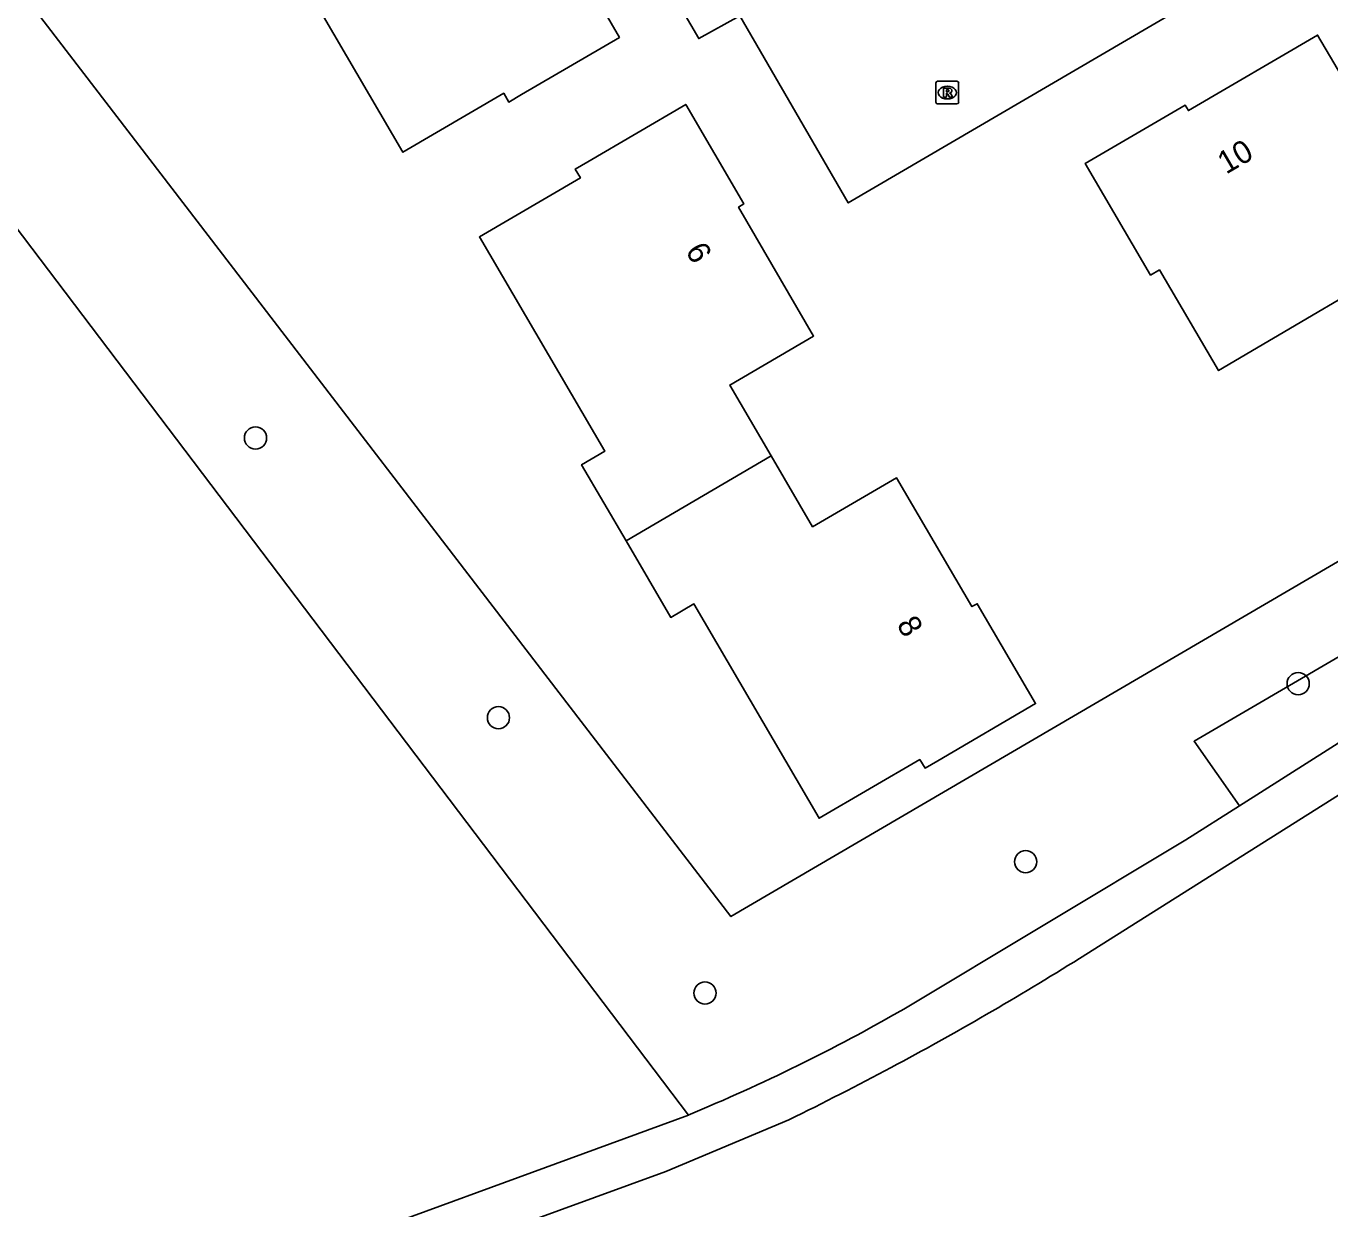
# Model space of a CAD drawing. Extents: x 159353 to 160616, y 385893 to 387321.
# Drawn here: x 160394.9 to 160452.3, y 386440.7 to 386492.8 of the extents above; entities that cross this region are included whole.
import ezdxf

# ---------------------------------------------------------------- set-up
doc = ezdxf.new("R2010")
doc.units = 0
for name, color, linetype in [('IMGEO_Boom', 7, 'Continuous'), ('IMGEO_Groenvoorziening', 7, 'Continuous'), ('IMGEO_Pand', 7, 'Continuous'), ('IMGEO_Pand_nummerreeks', 7, 'Continuous'), ('IMGEO_Rijbaan_lokaal_open', 7, 'Continuous'), ('IMGEO_Rioolput', 7, 'Continuous'), ('IMGEO_Voetpad_halfverhard', 7, 'Continuous')]:
    doc.layers.add(name, color=color, linetype=linetype)

msp = doc.modelspace()

# ---------------------------------------------------------------- linework, layer by layer
at = {"layer": 'IMGEO_Boom'}
for centre in [(160404.978, 386474.636), (160450.924, 386463.813), (160415.683, 386462.309), (160438.912, 386455.967), (160424.784, 386450.181)]:
    msp.add_circle(centre, 0.489, dxfattribs=at)
at = {"layer": 'IMGEO_Groenvoorziening'}
for points in [[(160478.865, 386484.493), (160425.927, 386453.553), (160395.324, 386493.404)], [(160424.05, 386444.809), (160390.204, 386489.472)], [(160448.343, 386458.432), (160446.334, 386461.271), (160480.645, 386481.308)]]:
    msp.add_lwpolyline(points, dxfattribs=at)
at = {"layer": 'IMGEO_Pand'}
for points in [[(160402.932, 386499.492), (160403.51, 386498.503), (160404.922, 386496.087), (160405.94, 386496.682), (160411.47, 386487.223), (160415.914, 386489.821), (160416.14, 386489.432), (160416.699, 386489.759), (160421.015, 386492.282), (160418.447, 386496.704), (160418.18, 386496.565), (160416.194, 386500), (160414.886, 386502.261), (160411.17, 386500.096), (160409.346, 386503.229)], [(160457.038, 386490.54), (160453.934, 386488.718), (160451.78, 386492.384), (160446.086, 386489.059), (160445.94, 386489.301), (160441.531, 386486.722), (160444.063, 386482.411), (160444.416, 386481.81), (160444.805, 386482.039), (160447.413, 386477.601), (160456.859, 386483.15), (160457.456, 386482.133), (160459.868, 386483.55), (160460.813, 386484.105)], [(160427.702, 386473.841), (160425.877, 386476.961), (160429.569, 386479.119), (160426.265, 386484.803), (160426.492, 386484.944), (160423.935, 386489.328), (160419.619, 386486.805), (160419.066, 386486.481), (160419.293, 386486.093), (160414.846, 386483.492), (160420.366, 386474.049), (160419.348, 386473.453), (160421.307, 386470.101)], [(160421.307, 386470.101), (160427.702, 386473.841)], [(160421.307, 386470.101), (160423.277, 386466.732), (160424.294, 386467.325), (160429.814, 386457.881), (160434.247, 386460.466), (160434.485, 386460.091), (160435.037, 386460.414), (160439.354, 386462.936), (160436.783, 386467.332), (160436.545, 386467.205), (160433.219, 386472.88), (160429.527, 386470.721), (160427.702, 386473.841)]]:
    msp.add_lwpolyline(points, dxfattribs=at)
at = {"layer": 'IMGEO_Rijbaan_lokaal_open'}
msp.add_lwpolyline([(160406.923, 386522.395), (160419.978, 386500), (160424.508, 386492.229), (160426.319, 386493.234), (160431.097, 386484.987), (160456.754, 386500), (160459.951, 386501.871), (160458.975, 386503.558)], dxfattribs=at)
at = {"layer": 'IMGEO_Rioolput'}
for p, q in [((160434.961, 386489.422), (160434.961, 386490.274)), ((160435.036, 386490.348), (160435.888, 386490.348)), ((160435.449, 386490.128), (160435.474, 386490.128)), ((160435.962, 386490.274), (160435.962, 386489.422)), ((160435.472, 386489.568), (160435.447, 386489.568)), ((160435.888, 386489.348), (160435.036, 386489.348))]:
    msp.add_line(p, q, dxfattribs=at)
for points in [[(160434.961, 386489.422), (160434.961, 386490.274)], [(160435.036, 386490.348), (160435.888, 386490.348)], [(160435.55, 386490.046), (160435.298, 386490.048), (160435.298, 386489.648)], [(160435.962, 386490.274), (160435.962, 386489.422)], [(160435.298, 386489.648), (160435.422, 386489.648), (160435.422, 386489.81), (160435.433, 386489.81)], [(160435.476, 386489.967), (160435.422, 386489.967), (160435.422, 386489.886)], [(160435.422, 386489.886), (160435.474, 386489.886)], [(160435.48, 386489.781), (160435.551, 386489.648), (160435.691, 386489.648), (160435.626, 386489.774)], [(160435.888, 386489.348), (160435.036, 386489.348)]]:
    msp.add_lwpolyline(points, dxfattribs=at)
for centre, radius, start, end in [((160435.038, 386490.272), 0.0765, 91.55205, 178.44795), ((160435.038, 386490.272), 0.0765, 91.55205, 178.44795), ((160435.549, 386489.936), 0.109, 350.36119, 89.41601), ((160435.886, 386490.272), 0.0765, 1.55205, 88.44795), ((160435.886, 386490.272), 0.0765, 1.55205, 88.44795), ((160435.038, 386489.424), 0.0765, 181.55205, 268.44795), ((160435.038, 386489.424), 0.0765, 181.55205, 268.44795), ((160435.432, 386489.757), 0.0533, 26.02933, 88.69889), ((160435.458, 386490.075), 0.19, 274.7715, 282.96867), ((160435.482, 386489.871), 0.0964, 77.00612, 93.18647), ((160435.496, 386489.928), 0.0378, 276.66336, 79.67722), ((160435.547, 386489.936), 0.112, 277.58423, 350.98172), ((160435.531, 386489.721), 0.108, 29.51342, 73.79051), ((160435.886, 386489.424), 0.0765, 271.55205, 358.44795), ((160435.886, 386489.424), 0.0765, 271.55205, 358.44795)]:
    msp.add_arc(centre, radius, start, end, dxfattribs=at)
for centre, major_axis, ratio, start_param, end_param in [((160435.448, 386489.848), (-0.387, 0.002), 0.722429, 4.712389, 7.853982), ((160435.473, 386489.848), (-0.39, 0.002), 0.717154, 1.570796, 4.712389)]:
    msp.add_ellipse(centre, major_axis=major_axis, ratio=ratio, start_param=start_param, end_param=end_param, dxfattribs=at)
at = {"layer": 'IMGEO_Voetpad_halfverhard'}
for points in [[(160481.62, 386479.563), (160448.343, 386458.432)], [(160441.285, 386451.708), (160480.304, 386476.294)], [(160448.343, 386458.432), (160445.976, 386456.929), (160433.539, 386449.471)], [(160424.05, 386444.809), (160404.39, 386437.613)], [(160331.924, 386399.167), (160336.976, 386401.924), (160352.292, 386410.523), (160378.957, 386426.08), (160380.928, 386426.974), (160423.057, 386442.318), (160428.483, 386444.603)]]:
    msp.add_lwpolyline(points, dxfattribs=at)
for centre, radius, start, end in [((160367.499, 386569.552), 139.038, 298.10029, 302.05212), ((160392.91, 386520.179), 81.549, 292.44851, 299.88179), ((160368.801, 386567.064), 136.23, 295.98256, 298.11005)]:
    msp.add_arc(centre, radius, start, end, dxfattribs=at)

# ---------------------------------------------------------------- texts
at = {"layer": 'IMGEO_Pand_nummerreeks'}
for s, rotation, p in [('10', 30.28271, (160447.747, 386486.23)), ('6', 300.25319, (160423.899, 386482.878)), ('8', 300.37368, (160433.205, 386466.417))]:
    msp.add_text(s, height=1, rotation=rotation, dxfattribs=at).set_placement(p)

doc.saveas('drawing.dxf')
